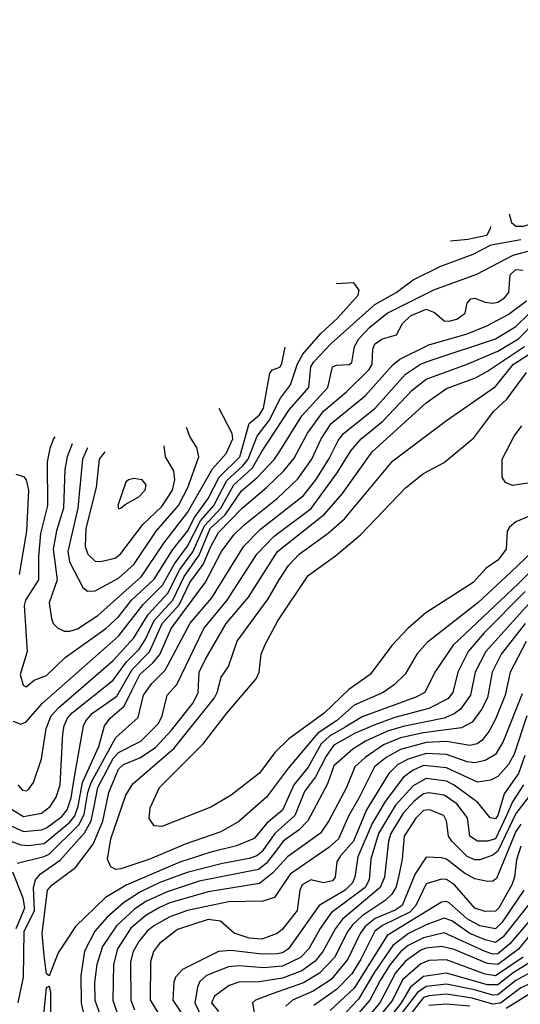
# Model space of a CAD drawing. Extents: x 501367 to 657802, y 482273 to 547541.
# Tile 630 of 656: x 605320 to 607272, y 540169 to 544010. Entities that reach past the tile are written whole.
import ezdxf

# ---------------------------------------------------------------- set-up
doc = ezdxf.new("R2010")
doc.units = 0

msp = doc.modelspace()

# ---------------------------------------------------------------- linework, layer by layer
at = {"layer": '0CON20XD'}
for points in [[(607228.6, 543252.8), (607238.3, 543218.3), (607255, 543204.5), (607285, 543204.1), (607385, 543233.6), (607521.7, 543305), (607545, 543327.7), (607584.2, 543395), (607611.1, 543428.9), (607731, 543519), (607815.3, 543564.7), (607839.6, 543595), (607847.2, 543655), (607834, 543765), (607864.1, 543865), (607847.3, 543977.3), (607828.5, 544009.6)], [(607155.9, 543203.1), (607154.7, 543195.3), (607142, 543168), (607068, 543152), (606999.8, 543145.8)], [(605312.5, 541025), (605331.4, 541005), (605345, 541002.1), (605355, 541007.5), (605373.5, 541035), (605405, 541126.7), (605423.6, 541245), (605443.4, 541295), (605472.8, 541327.2), (605685, 541510.8), (605765, 541598), (605820.7, 541689.3), (605897.5, 541772.5), (605944.9, 541865), (605995.7, 541934.3), (606040.9, 542035), (606105, 542104.4), (606154.9, 542195), (606227.9, 542262.1), (606264.6, 542325), (606371.5, 542488.5), (606447.3, 542575), (606455.5, 542655), (606466.6, 542675), (606535, 542746.8), (606705, 542899.3), (606788.2, 542945), (606854.9, 542995.1), (606962, 543048), (607088.6, 543095), (607158.1, 543131.9), (607275, 543152)], [(605275, 540938.3), (605335, 540901.8), (605405, 540915.2), (605439.2, 540940.8), (605462.3, 540977.7), (605478.4, 541025), (605488.4, 541225), (605493.2, 541255), (605507, 541285), (605525, 541306.5), (605685, 541434), (605736.8, 541505), (605786.4, 541555), (605809.5, 541590.5), (605844.4, 541665.6), (605917.8, 541745), (605961.7, 541838.3), (606019.4, 541920.6), (606063.1, 542025), (606121, 542079), (606185, 542172.6), (606246.6, 542223.4), (606313.3, 542295), (606335, 542326.9), (606420.8, 542465), (606522, 542575), (606540, 542655), (606555, 542661.5), (606605, 542664.6), (606615, 542672.9), (606626.3, 542735), (606642.3, 542765), (606685, 542809.8), (606752.5, 542865), (606935, 542955.9), (607102.6, 543017.4), (607245, 543091.2), (607326.7, 543113.3)], [(605275, 540870.3), (605335, 540843.1), (605405, 540849.4), (605425, 540857.2), (605485, 540902.3), (605505, 540927.5), (605520.5, 540975), (605534, 541056), (605568.8, 541255), (605578.5, 541275), (605604, 541305), (605698.5, 541371.5), (605758.2, 541475), (605826, 541544), (605876.3, 541655), (605942.3, 541727.7), (605983.3, 541815), (606035.9, 541884.1), (606065, 541955.2), (606095, 542009.1), (606187.1, 542105), (606284.3, 542185.7), (606350.4, 542249.6), (606390.1, 542299.9), (606443, 542397), (606505, 542483.3), (606595, 542557.6), (606683.3, 542645), (606694.8, 542665), (606697.8, 542725), (606705.4, 542745), (606735, 542764.7), (606789.4, 542780.6), (606813.3, 542825), (606844, 542855), (606905, 542880.3), (606937.2, 542867.2), (606975, 542835.3), (606995, 542833.4), (607025, 542841.1), (607057.5, 542865), (607065.6, 542904.4), (607079.2, 542920.8), (607095, 542923.1), (607135, 542907.2), (607165, 542904.4), (607185, 542908.3), (607210.5, 542925), (607227.8, 542945), (607232.2, 543015), (607255, 543035.2), (607282.3, 543032.3)], [(605295, 541273.1), (605325, 541262.1), (605345, 541270.4), (605407.2, 541342.8), (605705, 541604.5), (605801, 541729), (605876.4, 541803.6), (605923.3, 541886.7), (605975, 541955.7), (606025.6, 542054.4), (606077.2, 542115), (606127.6, 542212.4), (606190.9, 542269.1), (606210.9, 542295), (606246.7, 542385), (606293.5, 542446.5), (606336.5, 542533.5), (606376.4, 542585), (606403.1, 542666.9), (606423.8, 542705), (606494.1, 542785.9), (606559.6, 542845), (606640.6, 542935), (606643.3, 542955), (606622.8, 542982.8), (606554.6, 542979.7)], [(605284.9, 540804.9), (605325, 540791.1), (605355, 540788.7), (605415, 540796.7), (605515, 540879.9), (605535.7, 540904.3), (605548.4, 540941.6), (605565.3, 541034.7), (605628.4, 541175), (605651, 541255), (605673.4, 541285), (605727.9, 541332.1), (605757.4, 541392.6), (605788.4, 541455), (605839.4, 541500.6), (605866, 541534), (605911, 541635), (606044.7, 541815.3), (606107.4, 541935), (606155, 542000), (606195, 542039.6), (606325, 542142.9), (606405, 542218.9), (606459, 542295), (606495.2, 542375), (606535, 542435.2), (606667.2, 542542.8), (606775, 542663.9), (606802.2, 542685), (606915, 542741), (607065.1, 542784.9), (607142.3, 542815), (607225, 542860.2), (607297.1, 542912.9)], [(605310.5, 540719.5), (605415, 540745.1), (605434.9, 540755.1), (605550.2, 540869.8), (605571, 540909), (605585.4, 540995), (605598.8, 541035), (605695, 541210.5), (605781.8, 541288.2), (605803.2, 541375), (605835, 541420.3), (605887.2, 541472.8), (605985, 541655.3), (606069.8, 541755), (606194.1, 541955.9), (606258.5, 542021.5), (606426.7, 542153.3), (606474.9, 542215.1), (606526.1, 542295), (606561.5, 542368.5), (606583, 542395), (606705, 542493.6), (606825, 542627.2), (606883.7, 542666.3), (606925, 542681.4), (607175, 542764.3), (607255, 542813), (607306.7, 542863.3)], [(605313.5, 540175), (605335.2, 540274.8), (605337.2, 540452.8), (605377.5, 540535), (605374.4, 540625), (605382, 540655), (605401.8, 540678.2), (605478.4, 540731.6), (605572.4, 540837.6), (605598.3, 540885), (605610.4, 540940.4), (605624.9, 541015), (605685, 541127.7), (605705, 541151.2), (605792.8, 541195), (605860.8, 541265), (605876.3, 541295), (605894.7, 541375), (605933.5, 541416.5), (606038.5, 541635), (606129.7, 541745), (606245, 541924.7), (606312.7, 541995), (606457.1, 542102.9), (606558.3, 542241.7), (606611.7, 542328.3), (606651.3, 542375), (606735.7, 542444.3), (606850.5, 542565), (606905, 542607.4), (607065, 542665.5), (607185, 542716.5), (607265, 542764.9), (607334.8, 542835)], [(605456.7, 542382.2), (605452.1, 542375), (605437.3, 542337.3), (605427.3, 542285), (605427.9, 542115), (605400.9, 542005), (605393.9, 541913.9), (605393.5, 541825), (605342.2, 541745), (605337.3, 541725), (605348.7, 541545), (605322.2, 541455), (605333.5, 541413.5), (605345, 541408.1), (605376.3, 541433.7), (605425, 541451.9), (605497.5, 541522.5), (605656.1, 541635), (605705, 541680.7), (605756.6, 541745), (605845, 541826.9), (605917, 541943), (605975, 542015.2), (606002.1, 542067.8), (606055, 542142.3), (606097.4, 542225), (606178.6, 542305), (606215.4, 542434.6), (606255, 542468.6), (606270.6, 542495), (606295, 542631.2), (606306.3, 542643.7), (606335, 542653.8), (606341.8, 542668.2), (606355.7, 542732.4)], [(607457.7, 542005), (607265, 541810.6), (607010.4, 541569.6), (606938.8, 541465), (606899.6, 541385), (606865, 541366.6), (606655, 541289.9), (606589.2, 541250.8), (606528, 541215), (606496.3, 541185), (606445.4, 541094.6), (606389, 541025), (606345, 540926.2), (606284.2, 540875.8), (606234.6, 540815.4), (606165, 540787.3), (606065, 540762.7), (605945, 540723), (605735.5, 540634.5), (605654.6, 540585.4), (605537.5, 540472.5), (605469.7, 540370.3), (605435, 540280), (605425, 540287.5), (605415, 540360), (605407.6, 540445), (605428.4, 540615), (605446.7, 540635), (605537.5, 540702.5), (605606.4, 540793.6), (605644, 540884), (605667.6, 540995), (605705, 541086.8), (605725, 541104), (605789, 541131), (605849.1, 541170.9), (605912.1, 541238), (605996.2, 541345), (606016.1, 541385), (606020.3, 541465), (606045, 541515.9), (606125.6, 541655), (606212.4, 541757.6), (606326, 541935), (606509.1, 542080.9), (606578.7, 542161.3), (606695, 542324.2), (606905, 542514.7), (606985, 542571.6), (607097.2, 542612.8), (607145, 542638.4), (607289.1, 542735)], [(607403.2, 542015), (607235.7, 541854.3), (607106.6, 541735), (606909, 541581), (606869.2, 541535), (606822.7, 541457.3), (606780.4, 541415), (606737.7, 541385), (606625, 541335.5), (606555, 541274.6), (606483.3, 541226.7), (606368.7, 541091.3), (606282.9, 540977.1), (606175, 540882.8), (606105, 540842.1), (605965, 540794.1), (605827.9, 540735), (605715, 540697.4), (605695, 540695.3), (605675.5, 540705), (605661.9, 540735), (605675.7, 540815), (605733.4, 540985), (605761.1, 541028.9), (605922.2, 541167.8), (606079.3, 541365), (606090.7, 541385), (606105.3, 541444.7), (606133.8, 541486.2), (606168.6, 541585), (606289.2, 541750.8), (606332.1, 541825), (606368.9, 541881.1), (606410, 541925), (606523.5, 542006.5), (606586.9, 542063.1), (606775, 542288.4), (606985, 542446.9), (607175, 542578.7), (607244.2, 542665), (607385, 542756.1)], [(607310.6, 542075), (607255, 542050.5), (607230.1, 542029.9), (607220.9, 542015), (607217.8, 541945), (607185, 541901.6), (607139.7, 541870.3), (607088.2, 541815), (606904, 541696), (606833.8, 541635), (606771.4, 541568.6), (606686.7, 541455), (606603.1, 541396.9), (606507.8, 541305), (606369.6, 541205), (606315, 541151.1), (606255, 541071.3), (606145, 540985.4), (606065, 540937.7), (605875, 540863.3), (605845, 540865.8), (605824.5, 540894.5), (605829.5, 540935), (605865.3, 541015), (606035.3, 541185), (606127.6, 541305), (606241.9, 541438.1), (606253.5, 541465), (606261.8, 541535), (606278.5, 541575), (606327.1, 541665), (606445, 541842.3), (606551.3, 541918.7), (606649.7, 542000.3), (606825, 542183.5), (606895, 542239.6), (606975, 542282.1), (607091, 542379), (607138.5, 542441.5), (607168.1, 542481.9), (607220.4, 542529.6), (607296.9, 542633.1)], [(605524.9, 542355.9), (605504.8, 542305), (605496.5, 542255), (605490.8, 542105), (605463.3, 542016.6), (605450.8, 541945), (605465.8, 541825), (605435.2, 541735), (605444.3, 541674.3), (605451.1, 541655), (605467.7, 541637.7), (605494, 541624), (605515, 541624.4), (605545, 541633.5), (605625, 541685.2), (605795, 541837.8), (605881.6, 541968.4), (605975, 542087), (606072.2, 542257.8), (606125, 542317.9), (606151.5, 542375), (606148.8, 542395), (606098.1, 542493.3)], [(605584.4, 542340.2), (605564.8, 542295), (605547.1, 542105), (605507.6, 541935), (605514.4, 541894.4), (605566, 541795), (605585, 541780.8), (605615, 541781.8), (605705, 541830.9), (605764.8, 541885), (605852.4, 542015), (605939.7, 542115), (605975.4, 542185), (606018.6, 542305), (606010.7, 542340.7), (605985, 542380.8), (605970.5, 542418.6)], [(607345, 542208.9), (607242.5, 542192.5), (607214.4, 542204.4), (607201.2, 542225), (607201.1, 542295), (607248.2, 542385), (607278.8, 542425)], [(605652.4, 542323.8), (605630, 542295), (605618.3, 542185), (605577.6, 542025), (605576, 541955), (605585.8, 541925), (605615, 541897.2), (605635, 541895.7), (605675, 541904.8), (605695, 541911), (605715, 541927.4), (605799.9, 542040.1), (605875, 542111.4), (605915.7, 542175), (605925.5, 542215), (605920.6, 542250.6), (605888.9, 542305), (605883.4, 542347)], [(605305, 542236.6), (605335, 542228.5), (605345, 542214.3), (605354.4, 542175), (605346.9, 542015), (605317.7, 541845)], [(605705, 542101.2), (605715, 542104), (605730.8, 542119.2), (605785, 542148.6), (605810, 542175), (605812.9, 542195), (605797.5, 542215), (605765, 542220.5), (605744.5, 542215.5), (605734.4, 542205.6), (605703.1, 542115), (605705, 542101.2)], [(607435.4, 541875), (607137.6, 541545), (607096.5, 541465), (607078.1, 541375), (607039.1, 541320.9), (607015, 541302.1), (606974.9, 541285.1), (606815, 541252.7), (606755, 541234.2), (606668.9, 541195), (606619.5, 541165), (606545, 541100), (606520.7, 541029.3), (606443.3, 540885), (606409.8, 540850.2), (606347.3, 540805), (606322.3, 540772.3), (606281.9, 540718.1), (606251.3, 540695), (606020.3, 540649.7), (605895, 540608.4), (605815, 540571.9), (605768.8, 540541.2), (605698.2, 540475), (605643.6, 540395), (605621.2, 540325), (605612.2, 540255), (605613.1, 540185), (605684.3, 539985)], [(607291.2, 541778.8), (607132, 541618), (607068.4, 541545), (607029.3, 541465), (607008.8, 541385), (606989.5, 541360.5), (606915, 541322.4), (606782.6, 541287.4), (606705, 541259.9), (606625.8, 541225), (606545, 541179.6), (606515, 541137.6), (606473.6, 541056.4), (606431.3, 540998.7), (606393.1, 540905), (606314.8, 540835.2), (606265, 540763.3), (606245, 540747.9), (606215, 540737.3), (606111.2, 540718.8), (605973.4, 540683.4), (605866.3, 540643.7), (605791.6, 540608.4), (605725.4, 540564.6), (605661.4, 540508.6), (605612.9, 540455), (605572.9, 540377.1), (605558.2, 540281.8), (605559.7, 540175), (605583, 540065)], [(607290.9, 541655), (607198.2, 541535), (607163.2, 541465), (607143.8, 541365), (607120.6, 541319.4), (607085, 541269.7), (607042.6, 541247.4), (606895, 541228.4), (606805, 541208.5), (606739.1, 541180.9), (606667.5, 541132.5), (606627.2, 541095), (606594.8, 541015), (606525.1, 540884.9), (606492.9, 540837.1), (606364.3, 540745), (606307.7, 540682.3), (606255, 540640.9), (606055, 540607.8), (605905, 540564.6), (605865, 540547.2), (605811.9, 540515), (605753.9, 540466.1), (605701, 540385), (605685.5, 540325), (605682.7, 540185), (605710.4, 540105)], [(607295.3, 541584.7), (607232.8, 541465), (607213.8, 541375), (607175, 541281.5), (607150.7, 541235), (607121.7, 541198.3), (607104.5, 541185), (607075, 541178.4), (606985, 541194.7), (606905, 541191), (606805, 541162.8), (606748.7, 541131.3), (606703.3, 541095), (606643, 540973), (606603.2, 540905), (606563.3, 540815), (606525, 540780.2), (606375, 540677), (606314.2, 540585.8), (606268.1, 540571.9), (606135, 540569.3), (605975, 540534.9), (605905, 540510.6), (605842.9, 540475), (605817.3, 540455), (605785, 540414.7), (605762.5, 540375), (605752.3, 540335), (605753.8, 540185), (605767.9, 540147.9)], [(607279.2, 541380.8), (607205.8, 541194.2), (607175, 541143.7), (607135, 541120.2), (607095, 541111), (607065, 541115.2), (606985, 541143.6), (606905, 541147.8), (606835, 541125.9), (606794.3, 541105), (606760.1, 541069.9), (606672.1, 540927.9), (606621.6, 540805), (606571.1, 540748.9), (606557.2, 540725), (606550, 540665), (606539.5, 540650.5), (606505, 540643.6), (606455, 540654.7), (606422.1, 540635), (606411.9, 540615), (606401.5, 540535), (606345, 540462.1), (606323.8, 540445), (606265, 540422.7), (606215, 540427.6), (606156.2, 540446.2), (606103.1, 540493.1), (606055, 540500.4), (605935, 540460.9), (605865, 540406.4), (605841.3, 540375), (605829.6, 540335), (605829.4, 540185), (605927.9, 540027.9)], [(607297.9, 541295), (607248, 541145), (607226.4, 541105), (607185, 541058.4), (607156.2, 541043.9), (607105, 541035.9), (606985, 541091.9), (606895, 541101), (606855, 541082.8), (606816.3, 541055), (606745, 540960.2), (606694, 540875), (606638.4, 540745), (606627.3, 540665), (606617.3, 540642.7), (606589.6, 540615), (606487.8, 540555), (606368.6, 540385), (606345, 540369.5), (606325, 540365.8), (606265, 540364.3), (606145, 540379.5), (606095.2, 540374.8), (605955.5, 540305), (605927.2, 540275), (605920.8, 540255), (605917.2, 540185), (605978.9, 540095)], [(607290.5, 541139.5), (607265, 541069.4), (607209.2, 540990.8), (607185, 540906), (607175, 540892.6), (607155, 540896.6), (607106.2, 540956.2), (607015, 541024.6), (606985, 541039.4), (606905, 541050), (606855, 541021.7), (606785, 540946.2), (606719.8, 540835), (606689.6, 540735), (606682.6, 540655), (606667.1, 540625), (606534.6, 540525.4), (606491.4, 540465), (606447.6, 540385), (606415, 540351.2), (606345, 540317.8), (606271.6, 540311.6), (606175, 540319.1), (606135, 540314.9), (606048.8, 540281.2), (606022.2, 540257.8), (606013.3, 540236.7), (606003.7, 540175), (606055, 540065.3)], [(607284.5, 541025), (607241.4, 540958.6), (607218.6, 540905), (607175, 540814.3), (607145, 540805.8), (607105, 540806), (607075.3, 540825), (607066.3, 540896.3), (607025, 540951.2), (606975, 540985.5), (606915, 540993.6), (606895, 540990), (606858.7, 540961.3), (606815.4, 540915), (606767.9, 540835), (606758.2, 540805), (606742.1, 540665), (606726.4, 540625), (606578.6, 540501.4), (606551.5, 540465), (606502.7, 540375), (606472.9, 540337.1), (606419.7, 540300.3), (606345, 540271.4), (606255, 540256.3), (606175, 540256), (606137.2, 540242.8), (606079.5, 540200.5), (606068.4, 540175), (606095, 540140.6)], [(607312, 540988), (607255, 540913.2), (607185, 540766.1), (607165, 540751), (607115, 540732.9), (607095, 540732.6), (607065, 540746.3), (607004.8, 540805), (606992.3, 540825), (606984.7, 540885), (606974.6, 540905), (606918.2, 540928.2), (606895, 540925.5), (606865.2, 540895), (606819.3, 540825), (606812.2, 540735), (606797.8, 540665), (606786.9, 540625), (606771.5, 540598.5), (606745.7, 540574.3), (606655.8, 540514.2), (606619.3, 540480.7), (606599.7, 540455), (606547.8, 540352.2), (606489.2, 540290.8), (606427, 540253), (606305, 540209.9), (606240, 540185), (606228.5, 540175), (606244, 540084)], [(607275, 540871.7), (607255, 540843.5), (607179.9, 540660.1), (607165, 540650), (607145, 540648.8), (607095, 540658.5), (607055, 540681), (606985, 540734.8), (606965, 540741), (606905, 540742.5), (606862.2, 540677.8), (606811.5, 540555), (606784.2, 540535.8), (606706.7, 540503.3), (606667.4, 540472.6), (606647.2, 540445), (606600.1, 540345), (606535, 540266.4), (606465, 540220.6), (606383.4, 540185), (606357.5, 540162.5)], [(607275, 540786.2), (607257.8, 540732.2), (607249.7, 540665), (607239.8, 540635), (607188.5, 540545), (607175, 540531.9), (607135, 540531.6), (607095, 540544.4), (607015.8, 540635.8), (606985, 540655.6), (606965, 540656.8), (606905, 540638.8), (606864.4, 540555), (606841.8, 540528.2), (606735, 540476.9), (606705.2, 540455), (606650.7, 540345), (606615, 540287.7), (606555, 540226.5), (606466.6, 540165)], [(607872, 540688), (607874.9, 540635.1), (607859.6, 540610.4), (607822.8, 540597.2), (607716.2, 540593.8), (607651.3, 540568.7), (607620, 540540), (607574.5, 540455), (607463.8, 540375), (607388, 540292), (607355, 540269.9), (607275, 540232.9), (607195, 540174.2), (607165, 540169.7), (607085, 540193.7), (606985, 540208.7), (606915, 540202.9), (606895, 540195.5), (606754.2, 540015)], [(605306.5, 540465), (605340.3, 540545), (605333.5, 540583.5), (605293.8, 540685)], [(607286.7, 540615), (607201, 540489), (607175, 540463.7), (607115, 540474.9), (607065, 540502.9), (606995, 540564.8), (606985, 540570.2), (606965, 540567.8), (606752.5, 540437.5), (606625, 540232.5), (606530.4, 540145)], [(607318.6, 540575), (607205, 540432.1), (607175, 540410.9), (607135, 540420.1), (607075.2, 540445), (607005, 540494.3), (606975, 540504.6), (606905, 540479.6), (606835.7, 540445), (606775, 540398.1), (606703.5, 540295), (606641.2, 540188.8), (606551.1, 540095)], [(607315, 540503), (607231.7, 540405), (607185, 540366.4), (607165, 540365.3), (607135, 540375.6), (606975, 540448.3), (606895, 540428.4), (606835, 540398.1), (606805, 540374), (606765, 540324.3), (606726.6, 540265), (606685.8, 540185), (606598.3, 540085)], [(607332.9, 540467.1), (607265.7, 540384.3), (607185, 540324.5), (607145, 540327.8), (607015, 540383.6), (606965, 540394.1), (606905, 540387.8), (606885, 540379.9), (606825, 540337.4), (606785, 540292.6), (606724, 540175), (606643, 540077)], [(607283.7, 540353.7), (607175, 540280.5), (607135, 540287.4), (606985, 540342.6), (606915, 540340.1), (606885, 540327.4), (606812.9, 540265), (606774.3, 540185), (606693.4, 540085)], [(607332.9, 540347.1), (607245, 540292.4), (607185, 540244.7), (607145, 540245.5), (606985, 540291.3), (606895, 540277.9), (606843.8, 540236.2), (606807.7, 540175), (606706.6, 540043.4)], [(607355, 540316.2), (607255, 540262.3), (607185, 540206.1), (607165, 540204.7), (607094, 540226), (606985, 540247.5), (606905, 540238.4), (606871.6, 540215), (606742.9, 540047.1)], [(605425, 540040), (605415, 540043.3), (605408, 540065), (605424.5, 540235), (605435, 540240), (605440, 540215), (605440, 540075), (605435.8, 540055), (605425, 540040)], [(607309.5, 540210.5), (607217.6, 540152.4)], [(607075, 540162.1), (606985, 540170.4), (606915, 540164.5)]]:
    msp.add_lwpolyline(points, dxfattribs=at)

doc.saveas('drawing.dxf')
